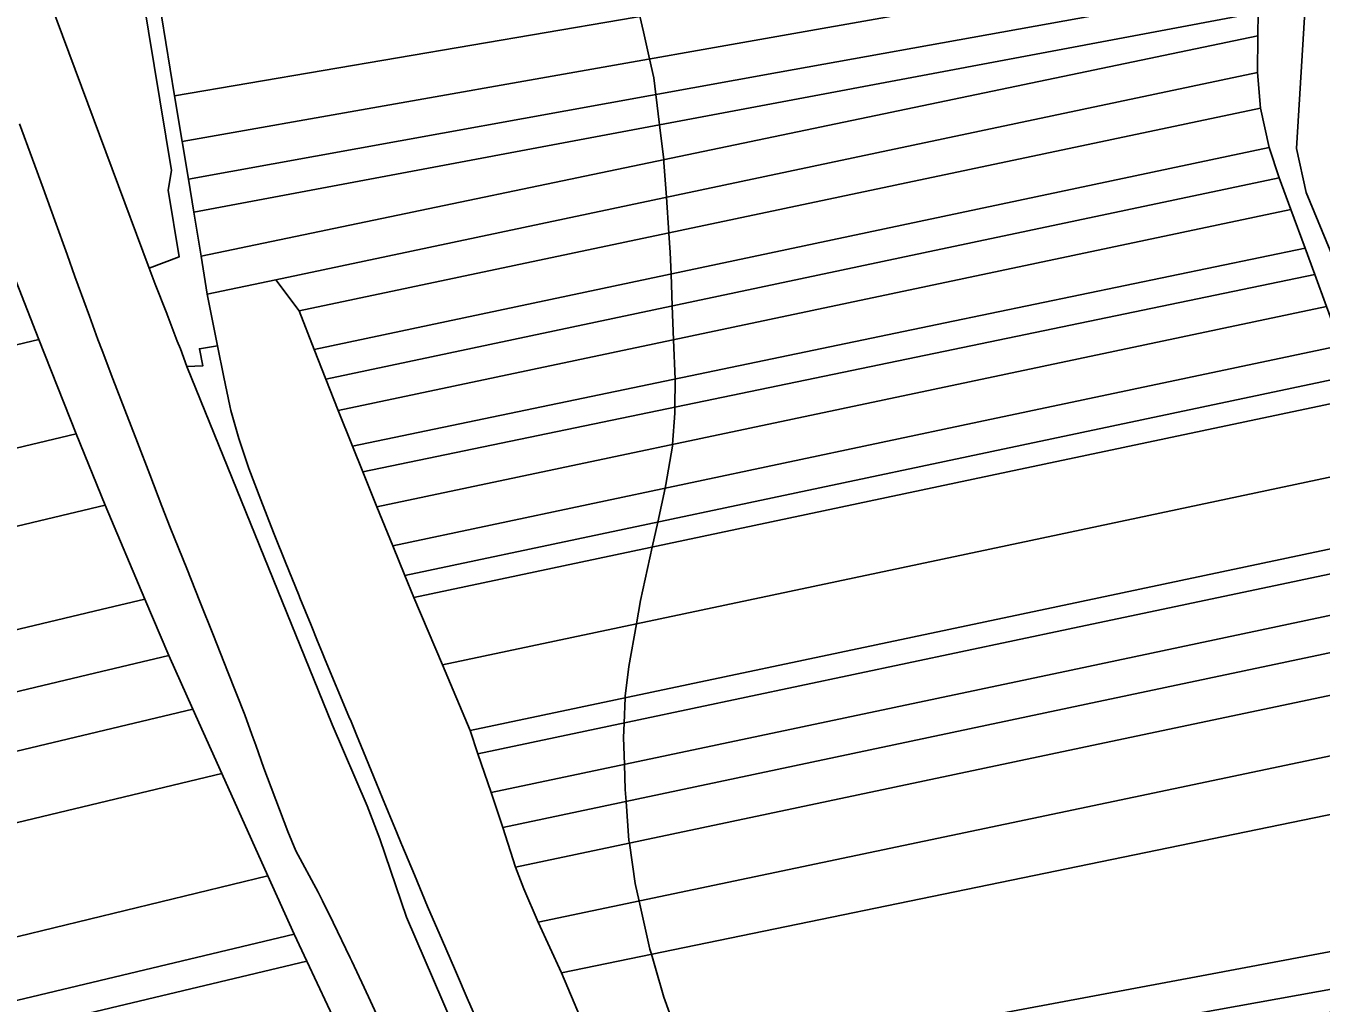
# Model space of a CAD drawing. Extents: x -521939 to -516426, y -1197857 to -1189551.
# Drawn here: x -520604.4 to -520218, y -1191990 to -1191698.2 of the extents above; entities that cross this region are included whole.
import ezdxf

# ---------------------------------------------------------------- set-up
doc = ezdxf.new("R2010")
doc.units = 0
for name, color, linetype in [('95560013', 7, 'Continuous'), ('95630013', 7, 'Continuous'), ('95640013', 7, 'Continuous'), ('95660013', 7, 'Continuous')]:
    doc.layers.add(name, color=color, linetype=linetype)

msp = doc.modelspace()

# ---------------------------------------------------------------- linework, layer by layer
at = {"layer": '95560013'}
for points in [[(-520221.15, -1191646.84), (-520231.41, -1191658.34), (-520234.51, -1191663.45), (-520382.64, -1191688.77), (-520560.08, -1191719.1), (-520564, -1191695.24), (-520391.3, -1191670.86)], [(-520234.51, -1191663.45), (-520235.67, -1191666.7), (-520235.96, -1191675.82), (-520382.05, -1191701.67), (-520557.81, -1191732.77), (-520560.08, -1191719.1), (-520382.64, -1191688.77)], [(-520557.81, -1191732.77), (-520382.05, -1191701.67), (-520235.96, -1191675.82), (-520236.33, -1191686.16), (-520380.17, -1191712.19), (-520555.95, -1191744)], [(-520560.94, -1191741.4), (-520562, -1191747.31), (-520558.71, -1191767.21), (-520567.63, -1191770.59), (-520600.77, -1191681.45), (-520571.31, -1191678.64)], [(-520236.33, -1191686.16), (-520236.72, -1191694.28), (-520375.64, -1191720.31), (-520554.32, -1191753.79), (-520555.95, -1191744), (-520380.17, -1191712.19)], [(-520236.72, -1191694.28), (-520236.84, -1191701.22), (-520376.62, -1191730.38), (-520552.16, -1191767), (-520554.32, -1191753.79), (-520375.64, -1191720.31)], [(-520552.16, -1191767), (-520376.62, -1191730.38), (-520236.84, -1191701.22), (-520236.96, -1191712.1), (-520350.49, -1191736.11), (-520529.84, -1191774.04), (-520550.3, -1191778.29)], [(-520236.96, -1191712.1), (-520236.03, -1191722.8), (-520345.07, -1191745.81), (-520522.87, -1191783.33), (-520529.84, -1191774.04), (-520350.49, -1191736.11)], [(-520236.03, -1191722.8), (-520233.43, -1191734.58), (-520343.07, -1191757.75), (-520518.39, -1191794.8), (-520522.87, -1191783.33), (-520345.07, -1191745.81)], [(-520233.43, -1191734.58), (-520230.45, -1191743.55), (-520336.61, -1191765.98), (-520514.9, -1191803.65), (-520518.39, -1191794.8), (-520343.07, -1191757.75)], [(-520230.45, -1191743.55), (-520226.99, -1191753.03), (-520335.45, -1191775.94), (-520511.23, -1191813.07), (-520514.9, -1191803.65), (-520336.61, -1191765.98)], [(-520511.23, -1191813.07), (-520335.45, -1191775.94), (-520226.99, -1191753.03), (-520222.77, -1191764.55), (-520330.16, -1191786.91), (-520506.95, -1191823.72)], [(-520600.61, -1191791.87), (-520965.82, -1191878.99), (-520981.65, -1191847.19), (-520798.65, -1191803.62), (-520613.34, -1191759.5)], [(-520506.95, -1191823.72), (-520330.16, -1191786.91), (-520222.77, -1191764.55), (-520219.86, -1191772.48), (-520327.77, -1191794.84), (-520503.92, -1191831.34)], [(-520503.92, -1191831.34), (-520327.77, -1191794.84), (-520219.86, -1191772.48), (-520216.35, -1191781.96), (-520333.71, -1191806.75), (-520499.69, -1191841.81)], [(-520333.71, -1191806.75), (-520216.35, -1191781.96), (-520212.09, -1191793.64), (-520320.14, -1191816.47), (-520494.97, -1191853.41), (-520499.69, -1191841.81)], [(-520952.13, -1191906.66), (-520961.83, -1191887.02), (-520965.82, -1191878.99), (-520600.61, -1191791.87), (-520589.45, -1191820.06)], [(-520212.09, -1191793.64), (-520208.82, -1191802.6), (-520316.19, -1191825.28), (-520491.4, -1191862.29), (-520494.97, -1191853.41), (-520320.14, -1191816.47)], [(-520208.82, -1191802.6), (-520206.37, -1191809.18), (-520311.47, -1191831.39), (-520488.64, -1191868.83), (-520491.4, -1191862.29), (-520316.19, -1191825.28)], [(-520488.64, -1191868.83), (-520311.47, -1191831.39), (-520206.37, -1191809.18), (-520198.94, -1191829.5), (-520304.62, -1191851.84), (-520480.17, -1191888.95)], [(-520941.86, -1191927.51), (-520952.13, -1191906.66), (-520589.45, -1191820.06), (-520580.78, -1191841.33), (-520764.63, -1191885.21)], [(-520480.17, -1191888.95), (-520304.62, -1191851.84), (-520198.94, -1191829.5), (-520191.65, -1191849.36), (-520296.57, -1191871.53), (-520471.91, -1191908.58)], [(-520580.78, -1191841.33), (-520568.92, -1191869.32), (-520582, -1191872.44), (-520772.08, -1191917.78), (-520928.16, -1191955.01), (-520941.86, -1191927.51), (-520764.63, -1191885.21)], [(-520191.65, -1191849.36), (-520189.11, -1191856.3), (-520293.48, -1191878.35), (-520469.56, -1191915.55), (-520471.91, -1191908.58), (-520296.57, -1191871.53)], [(-520469.56, -1191915.55), (-520293.48, -1191878.35), (-520189.11, -1191856.3), (-520184.9, -1191867.82), (-520292.52, -1191890.54), (-520465.65, -1191927.09)], [(-520928.16, -1191955.01), (-520772.08, -1191917.78), (-520582, -1191872.44), (-520568.92, -1191869.32), (-520561.8, -1191886.19), (-520586.1, -1191891.99), (-520761.94, -1191933.96), (-520919.89, -1191971.66)], [(-520465.65, -1191927.09), (-520292.52, -1191890.54), (-520184.9, -1191867.82), (-520181.1, -1191878.13), (-520288.06, -1191900.72), (-520462.16, -1191937.49)], [(-520462.16, -1191937.49), (-520288.06, -1191900.72), (-520181.1, -1191878.13), (-520178.47, -1191885.43), (-520180.11, -1191890.66), (-520280.68, -1191911.88), (-520458.36, -1191949.37)], [(-520561.8, -1191886.19), (-520554.58, -1191902.23), (-520738.88, -1191946.19), (-520912.07, -1191987.5), (-520919.89, -1191971.66), (-520761.94, -1191933.96), (-520586.1, -1191891.99)], [(-520180.11, -1191890.66), (-520180.75, -1191892.59), (-520191.96, -1191899.85), (-520197.7, -1191907.02), (-520199.08, -1191912.75), (-520273.89, -1191928.47), (-520451.54, -1191965.8), (-520455.86, -1191955.88), (-520458.36, -1191949.37), (-520280.68, -1191911.88)], [(-520912.07, -1191987.5), (-520738.88, -1191946.19), (-520554.58, -1191902.23), (-520545.99, -1191921.37), (-520726.86, -1191964.75), (-520897.64, -1192005.71), (-520904.09, -1192003.54)], [(-520199.08, -1191912.75), (-520199.04, -1191916.38), (-520196.87, -1191929.87), (-520266.88, -1191944.28), (-520444.65, -1191980.87), (-520451.54, -1191965.8), (-520273.89, -1191928.47)], [(-520545.99, -1191921.37), (-520532.26, -1191951.92), (-520723.85, -1191998.5), (-520895.08, -1192040.13), (-520895.06, -1192036.66), (-520893.18, -1192030.83), (-520888.16, -1192021.2), (-520888.12, -1192013.43), (-520891.41, -1192007.81), (-520897.64, -1192005.71), (-520726.86, -1191964.75)], [(-520444.65, -1191980.87), (-520266.88, -1191944.28), (-520196.87, -1191929.87), (-520190.23, -1191969.88), (-520252.1, -1191981.47), (-520430.29, -1192014.85)], [(-520532.26, -1191951.92), (-520524.4, -1191969.39), (-520714.32, -1192014.7), (-520889.36, -1192056.46), (-520895.11, -1192043.42), (-520895.08, -1192040.13), (-520723.85, -1191998.5)], [(-520889.36, -1192056.46), (-520714.32, -1192014.7), (-520524.4, -1191969.39), (-520520.62, -1191977.39), (-520711.69, -1192022.99), (-520885.79, -1192064.54)], [(-520190.23, -1191969.88), (-520188.39, -1191981.03), (-520249.07, -1191991.95), (-520426.72, -1192023.92), (-520430.29, -1192014.85), (-520252.1, -1191981.47)], [(-520885.79, -1192064.54), (-520711.69, -1192022.99), (-520520.62, -1191977.39), (-520511.32, -1191997.09), (-520701.29, -1192042.41), (-520877.05, -1192084.34)]]:
    msp.add_lwpolyline(points, close=True, dxfattribs=at)
at = {"layer": '95630013'}
msp.add_lwpolyline([(-520208.83, -1191780.88), (-520222.47, -1191747.94), (-520225.31, -1191734.79), (-520220.67, -1191658.04), (-520221.15, -1191646.84), (-520221.55, -1191638.06), (-520222.1, -1191628.59), (-520222.3, -1191623.25), (-520222.81, -1191614.77), (-520223.47, -1191602.38), (-520223.82, -1191595.58), (-520224.38, -1191582.34), (-520224.68, -1191576.39), (-520225.18, -1191567.05), (-520226.27, -1191554.72), (-520227.13, -1191544.34), (-520227.87, -1191535.88), (-520228.76, -1191526.15), (-520230.44, -1191508.92), (-520231.3, -1191500.76), (-520233.76, -1191477.92), (-520234.77, -1191468.04), (-520236.92, -1191449.23)], dxfattribs=at)
at = {"layer": '95640013'}
for points in [[(-520672.11, -1191463.11), (-520667.4, -1191478.56), (-520658.4, -1191508.21), (-520656.53, -1191513.73), (-520655.62, -1191516.43), (-520647.74, -1191541.74), (-520645.29, -1191547.71), (-520634.42, -1191576.76), (-520624.44, -1191610.86), (-520620.11, -1191625.25), (-520604.04, -1191671.07), (-520600.77, -1191681.45), (-520567.63, -1191770.59), (-520565.86, -1191775.32), (-520562.43, -1191784.06), (-520562.29, -1191784.41), (-520559.25, -1191792.33), (-520558.35, -1191794.67), (-520556.42, -1191799.88), (-520513.1, -1191906.77), (-520502.57, -1191931.05), (-520498.81, -1191940.91), (-520490.89, -1191964.3), (-520453.11, -1192052.05)], [(-520216.35, -1191781.96), (-520219.86, -1191772.48), (-520222.77, -1191764.55), (-520226.99, -1191753.03), (-520230.45, -1191743.55), (-520233.43, -1191734.58), (-520236.03, -1191722.8), (-520236.96, -1191712.1), (-520236.84, -1191701.22), (-520236.72, -1191694.28), (-520236.33, -1191686.16), (-520235.96, -1191675.82), (-520235.67, -1191666.7), (-520234.51, -1191663.45), (-520231.41, -1191658.34), (-520221.15, -1191646.84), (-520220.67, -1191658.04), (-520225.31, -1191734.79), (-520222.47, -1191747.94), (-520208.83, -1191780.88)], [(-520564, -1191695.24), (-520560.08, -1191719.1), (-520557.81, -1191732.77), (-520555.95, -1191744), (-520554.32, -1191753.79), (-520552.16, -1191767), (-520550.3, -1191778.29), (-520547.27, -1191793.71), (-520552.66, -1191794.6), (-520551.67, -1191799.76), (-520556.42, -1191799.88), (-520558.35, -1191794.67), (-520559.25, -1191792.33), (-520562.29, -1191784.41), (-520562.43, -1191784.06), (-520565.86, -1191775.32), (-520567.63, -1191770.59), (-520558.71, -1191767.21), (-520562, -1191747.31), (-520560.94, -1191741.4), (-520571.31, -1191678.64)], [(-520606.37, -1191727.43), (-520602.48, -1191737.99), (-520599.31, -1191746.66), (-520595.79, -1191756.32), (-520592.13, -1191766.51), (-520589.8, -1191773.03), (-520588.8, -1191775.76), (-520585.49, -1191784.87), (-520582.94, -1191791.88), (-520581.71, -1191795.12), (-520578.48, -1191803.63), (-520574.96, -1191812.85), (-520571.18, -1191822.61), (-520567.46, -1191832.2), (-520563.85, -1191841.56), (-520561.36, -1191848.01), (-520560.11, -1191851.11), (-520556.46, -1191860.17), (-520552.5, -1191870.05), (-520548.49, -1191880.24), (-520544.3, -1191890.84), (-520539.14, -1191903.88), (-520537.01, -1191909.76), (-520535.87, -1191912.92), (-520533.39, -1191919.77), (-520532.31, -1191922.75), (-520526.29, -1191938.72), (-520523.93, -1191944.46), (-520517.18, -1191956.82), (-520515.96, -1191959.4), (-520512.79, -1191965.9), (-520507.66, -1191976.43), (-520507.16, -1191977.44), (-520503.53, -1191985.28), (-520499.13, -1191994.79)], [(-520499.13, -1191994.79), (-520503.53, -1191985.28), (-520507.16, -1191977.44), (-520507.66, -1191976.43), (-520512.79, -1191965.9), (-520515.96, -1191959.4), (-520517.18, -1191956.82), (-520523.93, -1191944.46), (-520526.29, -1191938.72), (-520532.31, -1191922.75), (-520533.39, -1191919.77), (-520535.87, -1191912.92), (-520537.01, -1191909.76), (-520539.14, -1191903.88), (-520544.3, -1191890.84), (-520548.49, -1191880.24), (-520552.5, -1191870.05), (-520556.46, -1191860.17), (-520560.11, -1191851.11), (-520561.36, -1191848.01), (-520563.85, -1191841.56), (-520567.46, -1191832.2), (-520571.18, -1191822.61), (-520574.96, -1191812.85), (-520578.48, -1191803.63), (-520581.71, -1191795.12), (-520582.94, -1191791.88), (-520585.49, -1191784.87), (-520588.8, -1191775.76), (-520589.8, -1191773.03), (-520592.13, -1191766.51), (-520595.79, -1191756.32), (-520599.31, -1191746.66), (-520602.48, -1191737.99), (-520606.37, -1191727.43)], [(-520511.32, -1191997.09), (-520520.62, -1191977.39), (-520524.4, -1191969.39), (-520532.26, -1191951.92), (-520545.99, -1191921.37), (-520554.58, -1191902.23), (-520561.8, -1191886.19), (-520568.92, -1191869.32), (-520580.78, -1191841.33), (-520589.45, -1191820.06), (-520600.61, -1191791.87), (-520613.34, -1191759.5)], [(-520463.71, -1192009.09), (-520472.36, -1191989.33), (-520472.43, -1191989.16), (-520476.27, -1191980.29), (-520476.54, -1191979.67), (-520480.14, -1191971.36), (-520484.6, -1191961.08), (-520488.52, -1191951.69), (-520492.29, -1191942.67), (-520492.35, -1191942.53), (-520493.89, -1191938.79), (-520496.32, -1191932.89), (-520498, -1191928.82), (-520499.82, -1191924.41), (-520501.41, -1191920.55), (-520503.68, -1191914.99), (-520505.77, -1191909.89), (-520507.4, -1191905.91), (-520508.05, -1191904.38), (-520515.15, -1191887.48), (-520515.96, -1191885.49), (-520517.43, -1191881.88), (-520519.36, -1191877.12), (-520522.68, -1191868.97), (-520522.92, -1191868.36), (-520527.05, -1191858.16), (-520530.18, -1191850.44), (-520530.55, -1191849.48), (-520534.33, -1191839.76), (-520537.93, -1191830.32), (-520540.91, -1191821.42), (-520543.32, -1191813.06), (-520543.6, -1191811.69), (-520545.36, -1191803.05), (-520547.27, -1191793.71), (-520550.3, -1191778.29), (-520529.84, -1191774.04), (-520522.87, -1191783.33), (-520518.39, -1191794.8), (-520514.9, -1191803.65), (-520511.23, -1191813.07), (-520506.95, -1191823.72), (-520503.92, -1191831.34), (-520499.69, -1191841.81), (-520494.97, -1191853.41), (-520491.4, -1191862.29), (-520488.64, -1191868.83), (-520480.17, -1191888.95), (-520471.91, -1191908.58), (-520469.56, -1191915.55), (-520465.65, -1191927.09), (-520462.16, -1191937.49), (-520458.36, -1191949.37), (-520455.86, -1191955.88), (-520451.54, -1191965.8), (-520444.65, -1191980.87), (-520430.29, -1192014.85)], [(-520453.11, -1192052.05), (-520490.89, -1191964.3), (-520498.81, -1191940.91), (-520502.57, -1191931.05), (-520513.1, -1191906.77), (-520556.42, -1191799.88), (-520551.67, -1191799.76), (-520552.66, -1191794.6), (-520547.27, -1191793.71), (-520545.36, -1191803.05), (-520543.6, -1191811.69), (-520543.32, -1191813.06), (-520540.91, -1191821.42), (-520537.93, -1191830.32), (-520534.33, -1191839.76), (-520530.55, -1191849.48), (-520530.18, -1191850.44), (-520527.05, -1191858.16), (-520522.92, -1191868.36), (-520522.68, -1191868.97), (-520519.36, -1191877.12), (-520517.43, -1191881.88), (-520515.96, -1191885.49), (-520515.15, -1191887.48), (-520508.05, -1191904.38), (-520507.4, -1191905.91), (-520505.77, -1191909.89), (-520503.68, -1191914.99), (-520501.41, -1191920.55), (-520499.82, -1191924.41), (-520498, -1191928.82), (-520496.32, -1191932.89), (-520493.89, -1191938.79), (-520492.35, -1191942.53), (-520492.29, -1191942.67), (-520488.52, -1191951.69), (-520484.6, -1191961.08), (-520480.14, -1191971.36), (-520476.54, -1191979.67), (-520476.27, -1191980.29), (-520472.43, -1191989.16), (-520472.36, -1191989.33), (-520463.71, -1192009.09)]]:
    msp.add_lwpolyline(points, dxfattribs=at)
msp.add_lwpolyline([(-520426.95, -1192031.34), (-520426.72, -1192023.92), (-520249.07, -1191991.95), (-520188.39, -1191981.03), (-520186.17, -1191980.57), (-520184.43, -1191980.26), (-520149.53, -1191973.51), (-520093.1, -1191962.36), (-520085.46, -1191967.04), (-520099.84, -1191971.93), (-520166.67, -1191985.2), (-520177.25, -1191986.81), (-520198.94, -1191990.1), (-520280.31, -1192003.2), (-520364.5, -1192019.1)], close=True, dxfattribs=at)
at = {"layer": '95660013'}
msp.add_lwpolyline([(-520409.79, -1192000), (-520414.05, -1191988.2), (-520416.79, -1191978.78), (-520417.79, -1191975.34), (-520418.23, -1191973.83), (-520421.45, -1191959.48), (-520422.63, -1191954.24), (-520424.37, -1191942.2), (-520424.49, -1191941.38), (-520425.38, -1191929.72), (-520425.65, -1191926.19), (-520425.87, -1191918.69), (-520426.11, -1191910.66), (-520425.95, -1191906.34), (-520425.67, -1191898.81), (-520425.65, -1191898.37), (-520424.49, -1191889.45), (-520422.24, -1191876.7), (-520421.01, -1191869.74), (-520417.54, -1191853.81), (-520415.92, -1191846.35), (-520413.72, -1191836.24), (-520413.47, -1191835.09), (-520411.5, -1191823.73), (-520411.46, -1191823.17), (-520410.81, -1191813.87), (-520410.79, -1191812.04), (-520410.69, -1191804.02), (-520410.7, -1191803.68), (-520411.17, -1191791.93), (-520411.57, -1191781.82), (-520411.95, -1191772.31), (-520412.2, -1191765.89), (-520412.6, -1191760.06), (-520413.33, -1191749.4), (-520414.05, -1191738.99), (-520414.14, -1191738.21), (-520415.39, -1191727.76), (-520416.47, -1191718.76), (-520417.07, -1191713.73), (-520418.34, -1191708.09), (-520420.17, -1191699.99), (-520421.22, -1191695.36)], dxfattribs=at)
msp.add_lwpolyline([(-520409.79, -1192000), (-520414.05, -1191988.2), (-520416.79, -1191978.78), (-520417.79, -1191975.34), (-520418.23, -1191973.83), (-520421.45, -1191959.48), (-520422.63, -1191954.24), (-520424.37, -1191942.2), (-520424.49, -1191941.38), (-520425.38, -1191929.72), (-520425.65, -1191926.19), (-520425.87, -1191918.69), (-520426.11, -1191910.66), (-520425.95, -1191906.34), (-520425.67, -1191898.81), (-520425.65, -1191898.37), (-520424.49, -1191889.45), (-520422.24, -1191876.7), (-520421.01, -1191869.74), (-520417.54, -1191853.81), (-520415.92, -1191846.35), (-520413.72, -1191836.24), (-520413.47, -1191835.09), (-520411.5, -1191823.73), (-520411.46, -1191823.17), (-520410.81, -1191813.87), (-520410.79, -1191812.04), (-520410.69, -1191804.02), (-520410.7, -1191803.68), (-520411.17, -1191791.93), (-520411.57, -1191781.82), (-520411.95, -1191772.31), (-520412.2, -1191765.89), (-520412.6, -1191760.06), (-520413.33, -1191749.4), (-520414.05, -1191738.99), (-520414.14, -1191738.21), (-520415.39, -1191727.76), (-520416.47, -1191718.76), (-520417.07, -1191713.73), (-520418.34, -1191708.09), (-520420.17, -1191699.99), (-520421.22, -1191695.36)], dxfattribs=at)

doc.saveas('drawing.dxf')
